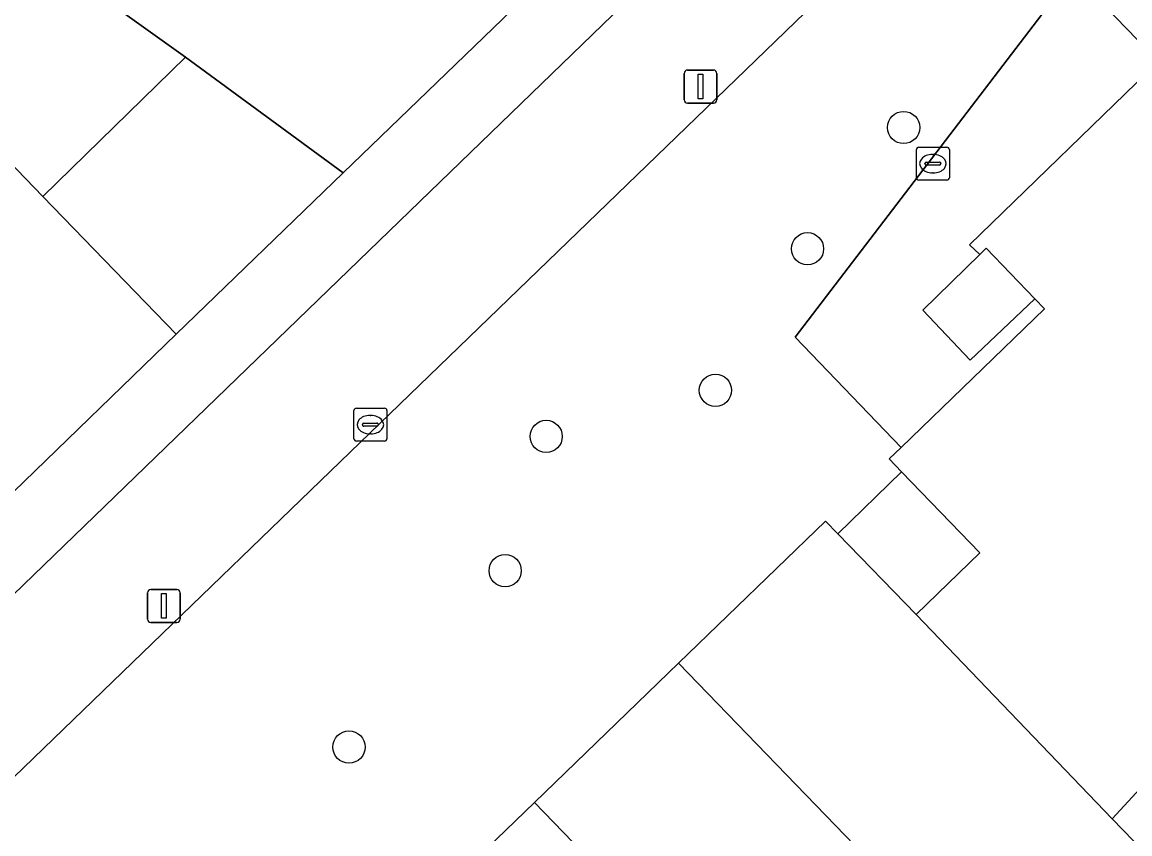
# Model space of a CAD drawing. Extents: x 157445 to 158888, y 383061 to 384688.
# Drawn here: x 158484.41 to 158518.02, y 384032.53 to 384057.14 of the extents above; entities that cross this region are included whole.
import ezdxf

# ---------------------------------------------------------------- set-up
doc = ezdxf.new("R2010")
doc.units = 0
for name, color, linetype in [('IMGEO_Boom', 7, 'Continuous'), ('IMGEO_Erf', 7, 'Continuous'), ('IMGEO_Groenvoorziening', 7, 'Continuous'), ('IMGEO_Kolk', 7, 'Continuous'), ('IMGEO_Lichtmast', 7, 'Continuous'), ('IMGEO_Muur', 7, 'Continuous'), ('IMGEO_Pand', 7, 'Continuous'), ('IMGEO_Pand_overbouw', 7, 'Continuous'), ('IMGEO_Parkeervlak_open', 7, 'Continuous'), ('IMGEO_Voetpad_gesloten', 7, 'Continuous'), ('IMGEO_Voetpad_open', 7, 'Continuous')]:
    doc.layers.add(name, color=color, linetype=linetype)

msp = doc.modelspace()

# ---------------------------------------------------------------- linework, layer by layer
at = {"layer": 'IMGEO_Boom'}
for centre in [(158511.153, 384053.947), (158508.237, 384050.27), (158505.443, 384045.978), (158500.309, 384044.58), (158499.064, 384040.509), (158494.326, 384035.161)]:
    msp.add_circle(centre, 0.489, dxfattribs=at)
at = {"layer": 'IMGEO_Erf'}
msp.add_lwpolyline([(158483.777, 384062.589), (158486.233, 384060.781), (158485.048, 384059.171), (158489.37, 384056.084), (158494.153, 384052.569), (158500.979, 384059.158), (158500.76, 384059.385), (158500.29, 384059.87), (158499.636, 384058.98), (158494.781, 384062.556), (158490.11, 384065.995), (158485.118, 384069.672), (158480.126, 384073.349)], dxfattribs=at)
msp.add_lwpolyline([(158511.092, 384043.507), (158509.161, 384041.624), (158511.533, 384039.182), (158513.46, 384041.049)], close=True, dxfattribs=at)
at = {"layer": 'IMGEO_Groenvoorziening'}
msp.add_lwpolyline([(158482.119, 384016.248), (158486.568, 384020.539), (158490.901, 384024.755), (158495.32, 384029.014), (158499.955, 384033.482), (158504.327, 384037.705), (158508.785, 384042.011), (158509.161, 384041.624), (158511.092, 384043.507), (158510.718, 384043.896), (158511.077, 384044.243), (158507.862, 384047.594), (158516.301, 384058.628), (158512.968, 384062.078), (158417.213, 383969.604)], dxfattribs=at)
at = {"layer": 'IMGEO_Kolk'}
for p, q in [((158511.539, 384052.424), (158511.539, 384053.276)), ((158511.614, 384053.35), (158512.466, 384053.35)), ((158512.54, 384053.276), (158512.54, 384052.424)), ((158512.027, 384053.13), (158512.052, 384053.13)), ((158511.798, 384052.844), (158511.798, 384052.856)), ((158512.236, 384052.807), (158511.838, 384052.807)), ((158511.841, 384052.893), (158512.239, 384052.893)), ((158512.282, 384052.856), (158512.282, 384052.844)), ((158512.466, 384052.35), (158511.614, 384052.35)), ((158512.05, 384052.57), (158512.025, 384052.57)), ((158494.476, 384044.511), (158494.476, 384045.363)), ((158494.551, 384045.437), (158495.403, 384045.437)), ((158494.964, 384045.217), (158494.989, 384045.217)), ((158495.477, 384045.363), (158495.477, 384044.511)), ((158494.735, 384044.931), (158494.735, 384044.943)), ((158495.173, 384044.894), (158494.775, 384044.894)), ((158494.778, 384044.98), (158495.176, 384044.98)), ((158495.219, 384044.943), (158495.219, 384044.931)), ((158494.987, 384044.657), (158494.962, 384044.657)), ((158495.403, 384044.437), (158494.551, 384044.437))]:
    msp.add_line(p, q, dxfattribs=at)
for points in [[(158511.539, 384052.424), (158511.539, 384053.276)], [(158511.614, 384053.35), (158512.466, 384053.35)], [(158512.54, 384053.276), (158512.54, 384052.424)], [(158512.466, 384052.35), (158511.614, 384052.35)], [(158494.476, 384044.511), (158494.476, 384045.363)], [(158494.551, 384045.437), (158495.403, 384045.437)], [(158495.477, 384045.363), (158495.477, 384044.511)], [(158495.403, 384044.437), (158494.551, 384044.437)]]:
    msp.add_lwpolyline(points, dxfattribs=at)
for centre, radius, start, end in [((158511.616, 384053.274), 0.0765, 91.552, 178.448), ((158511.616, 384053.274), 0.0765, 91.552, 178.448), ((158512.464, 384053.274), 0.0765, 1.552, 88.448), ((158512.464, 384053.274), 0.0765, 1.552, 88.448), ((158511.838, 384052.853), 0.0403, 85.8775, 175.7526), ((158511.835, 384052.843), 0.0366, 178.938, 274.7102), ((158512.239, 384052.85), 0.043, 264.8664, 352.4533), ((158512.243, 384052.855), 0.0386, 1.7309, 96.639), ((158511.616, 384052.426), 0.0765, 181.552, 268.448), ((158511.616, 384052.426), 0.0765, 181.552, 268.448), ((158512.464, 384052.426), 0.0765, 271.552, 358.448), ((158512.464, 384052.426), 0.0765, 271.552, 358.448), ((158494.553, 384045.361), 0.0765, 91.552, 178.448), ((158494.553, 384045.361), 0.0765, 91.552, 178.448), ((158495.401, 384045.361), 0.0765, 1.552, 88.448), ((158495.401, 384045.361), 0.0765, 1.552, 88.448), ((158494.775, 384044.94), 0.0403, 85.8775, 175.7526), ((158494.772, 384044.93), 0.0366, 178.938, 274.7102), ((158495.176, 384044.937), 0.043, 264.8664, 352.4533), ((158495.18, 384044.942), 0.0386, 1.7309, 96.639), ((158494.553, 384044.513), 0.0765, 181.552, 268.448), ((158494.553, 384044.513), 0.0765, 181.552, 268.448), ((158495.401, 384044.513), 0.0765, 271.552, 358.448), ((158495.401, 384044.513), 0.0765, 271.552, 358.448)]:
    msp.add_arc(centre, radius, start, end, dxfattribs=at)
for centre, major_axis, ratio, start_param, end_param in [((158512.026, 384052.85), (-0.387, 0.002), 0.722429, 4.712389, 7.853982), ((158512.051, 384052.85), (-0.39, 0.002), 0.717154, 1.570796, 4.712389), ((158494.963, 384044.937), (-0.387, 0.002), 0.722429, 4.712389, 7.853982), ((158494.988, 384044.937), (-0.39, 0.002), 0.717154, 1.570796, 4.712389)]:
    msp.add_ellipse(centre, major_axis=major_axis, ratio=ratio, start_param=start_param, end_param=end_param, dxfattribs=at)
at = {"layer": 'IMGEO_Lichtmast'}
for p, q in [((158504.595, 384055.689), (158505.385, 384055.689)), ((158505.385, 384055.689), (158504.595, 384055.689)), ((158504.495, 384054.789), (158504.495, 384055.589)), ((158504.495, 384055.589), (158504.495, 384054.789)), ((158505.485, 384055.589), (158505.485, 384054.789)), ((158505.485, 384054.789), (158505.485, 384055.589)), ((158505.385, 384054.689), (158504.595, 384054.689)), ((158504.595, 384054.689), (158505.385, 384054.689)), ((158488.214, 384039.039), (158488.214, 384039.839)), ((158488.214, 384039.839), (158488.214, 384039.039)), ((158488.314, 384039.939), (158489.104, 384039.939)), ((158489.104, 384039.939), (158488.314, 384039.939)), ((158489.204, 384039.839), (158489.204, 384039.039)), ((158489.204, 384039.039), (158489.204, 384039.839)), ((158489.104, 384038.939), (158488.314, 384038.939)), ((158488.314, 384038.939), (158489.104, 384038.939))]:
    msp.add_line(p, q, dxfattribs=at)
for points in [[(158504.915, 384055.564), (158505.065, 384055.564), (158505.065, 384054.814), (158504.915, 384054.814), (158504.915, 384055.564)], [(158488.634, 384039.814), (158488.784, 384039.814), (158488.784, 384039.064), (158488.634, 384039.064), (158488.634, 384039.814)]]:
    msp.add_lwpolyline(points, dxfattribs=at)
for centre, start, end in [((158504.595, 384055.589), 90, 180), ((158504.595, 384055.589), 90, 180), ((158505.385, 384055.589), 0, 90), ((158505.385, 384055.589), 360, 90), ((158504.595, 384054.789), 180, 270), ((158504.595, 384054.789), 180, 270), ((158505.385, 384054.789), 270, 0), ((158505.385, 384054.789), 270, 0), ((158488.314, 384039.839), 90, 180), ((158488.314, 384039.839), 90, 180), ((158489.104, 384039.839), 0, 90), ((158489.104, 384039.839), 360, 90), ((158488.314, 384039.039), 180, 270), ((158488.314, 384039.039), 180, 270), ((158489.104, 384039.039), 270, 0), ((158489.104, 384039.039), 270, 0)]:
    msp.add_arc(centre, 0.1, start, end, dxfattribs=at)
at = {"layer": 'IMGEO_Muur'}
msp.add_lwpolyline([(158494.153, 384052.569), (158500.979, 384059.158), (158500.76, 384059.385)], dxfattribs=at)
at = {"layer": 'IMGEO_Pand'}
for points in [[(158489.082, 384047.682), (158485.036, 384051.857), (158480.05, 384057.015), (158477.666, 384054.704), (158479.608, 384052.701), (158478.035, 384051.163), (158480.262, 384048.865), (158476.298, 384045.05), (158481.16, 384040.022)], [(158489.082, 384047.682), (158494.153, 384052.569), (158489.37, 384056.084), (158485.036, 384051.857)], [(158511.533, 384039.182), (158509.161, 384041.624), (158508.785, 384042.011), (158504.327, 384037.705), (158515.023, 384026.648), (158516.618, 384028.191), (158516.325, 384028.513), (158518.925, 384030.996), (158519.617, 384030.346), (158519.829, 384030.572), (158518.454, 384031.982), (158517.477, 384032.987)], [(158499.955, 384033.482), (158510.141, 384022.953), (158511.589, 384024.388), (158511.833, 384024.159), (158514.487, 384026.712), (158515.17, 384026.051), (158515.383, 384026.271), (158515.023, 384026.648), (158504.327, 384037.705)], [(158499.955, 384033.482), (158495.32, 384029.014), (158505.493, 384018.499), (158506.393, 384017.568), (158506.618, 384017.777), (158505.971, 384018.473), (158508.503, 384020.936), (158508.818, 384020.636), (158510.418, 384022.18), (158510.776, 384021.815), (158511.007, 384022.013), (158510.141, 384022.953)]]:
    msp.add_lwpolyline(points, close=True, dxfattribs=at)
msp.add_lwpolyline([(158518.888, 384055.95), (158513.154, 384050.389), (158513.462, 384050.096), (158513.656, 384050.284), (158515.138, 384048.751), (158515.429, 384048.451), (158511.077, 384044.243), (158510.718, 384043.896), (158511.092, 384043.507), (158513.46, 384041.049), (158511.533, 384039.182), (158517.477, 384032.987), (158519.31, 384034.963)], dxfattribs=at)
at = {"layer": 'IMGEO_Pand_overbouw'}
msp.add_lwpolyline([(158511.092, 384043.507), (158509.161, 384041.624), (158511.533, 384039.182), (158513.46, 384041.049)], close=True, dxfattribs=at)
at = {"layer": 'IMGEO_Parkeervlak_open'}
msp.add_lwpolyline([(158480.05, 384057.015), (158485.036, 384051.857), (158489.37, 384056.084), (158485.048, 384059.171), (158482.592, 384060.978)], dxfattribs=at)
at = {"layer": 'IMGEO_Voetpad_gesloten'}
msp.add_lwpolyline([(158511.736, 384048.409), (158513.171, 384046.891), (158515.138, 384048.751), (158513.656, 384050.284), (158513.462, 384050.096)], close=True, dxfattribs=at)
at = {"layer": 'IMGEO_Voetpad_open'}
for points in [[(158414.471, 383972.443), (158509.719, 384064.516), (158505.811, 384067.378), (158500.29, 384059.87), (158500.76, 384059.385), (158500.979, 384059.158), (158494.153, 384052.569), (158489.082, 384047.682), (158481.16, 384040.022)], [(158516.301, 384058.628), (158518.888, 384055.95)], [(158464.324, 383974.956), (158533.696, 384042.033), (158531.847, 384044.064), (158520.84, 384033.386), (158520.282, 384033.961), (158519.31, 384034.963), (158517.477, 384032.987), (158518.454, 384031.982)]]:
    msp.add_lwpolyline(points, dxfattribs=at)
for points in [[(158512.968, 384062.078), (158509.719, 384064.516), (158414.471, 383972.443), (158417.213, 383969.604)], [(158518.888, 384055.95), (158516.301, 384058.628), (158507.862, 384047.594), (158511.077, 384044.243), (158515.429, 384048.451), (158515.138, 384048.751), (158513.171, 384046.891), (158511.736, 384048.409), (158513.462, 384050.096), (158513.154, 384050.389)]]:
    msp.add_lwpolyline(points, close=True, dxfattribs=at)

doc.saveas('drawing.dxf')
